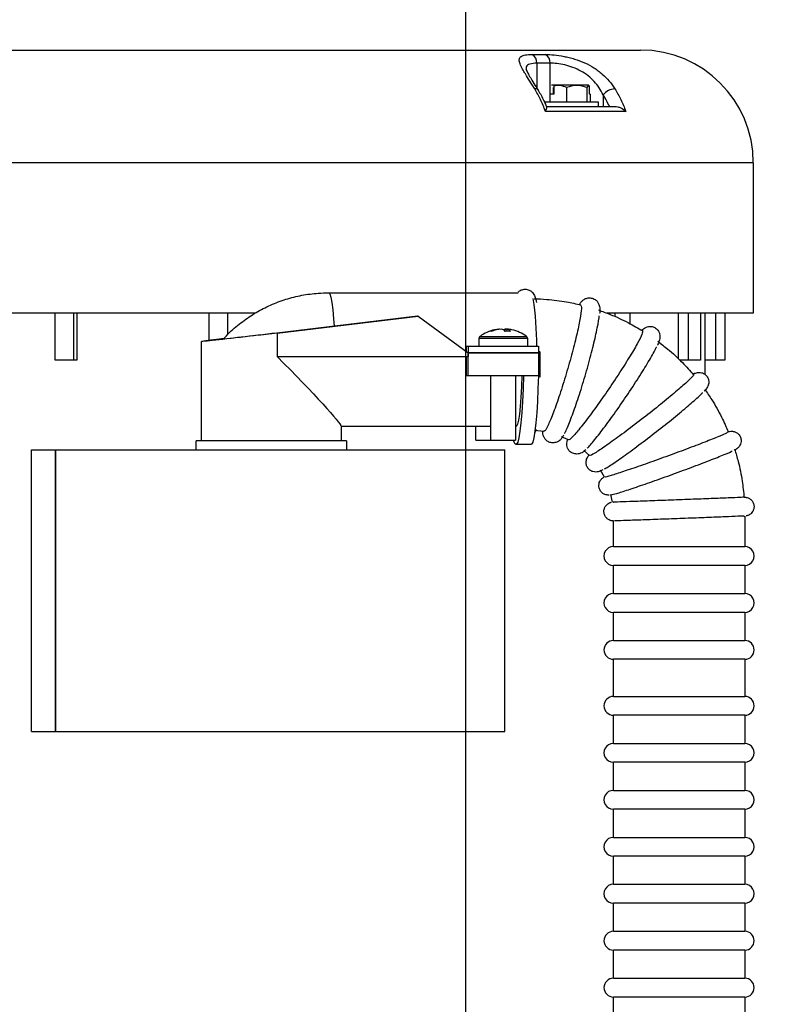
# Model space of a CAD drawing. Header units: inches. Extents: x 170 to 284, y 215 to 248.
# Tile 415 of 656: x 206.625 to 206.795, y 225.241 to 225.463. Entities that reach past the tile are written whole.
import ezdxf

# ---------------------------------------------------------------- set-up
doc = ezdxf.new("R2010")
doc.units = ezdxf.units.IN
doc.header["$LTSCALE"] = 0.25
doc.header["$MEASUREMENT"] = 0
doc.layers.add('ANNOTATIONS', color=1, linetype='Continuous')
doc.layers.add('RH FRONT OF HOOD', color=7, linetype='Continuous')
doc.styles.add('ARIAL', font='arial.ttf', dxfattribs={"height": 0.09375})
doc.dimstyles.new('STANDARD$0', dxfattribs={"dimtxt": 0.09375, "dimasz": 0.09375, "dimexe": 0.03125, "dimexo": 0.046875, "dimgap": 0.09, "dimtad": 0, "dimtih": 1, "dimtoh": 1, "dimdec": 4, "dimzin": 0, "dimdsep": 46, "dimtxsty": 'ARIAL', "dimcen": 0.09, "dimadec": 0, "dimazin": 0, "dimtfac": 1, "dimtdec": 4, "dimtofl": 0, "dimtmove": 0, "dimatfit": 1, "dimfxl": 1, "dimtolj": 1, "dimtzin": 0, "dimarcsym": 0})

# ---------------------------------------------------------------- blocks, each defined once
blk = doc.blocks.new('*D74')
at = {"layer": 'ANNOTATIONS', "color": 0, "lineweight": -2, "transparency": 16777216}
for p, q in [((206.7252508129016, 225.0675806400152), (206.7252508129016, 225.673125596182)), ((206.9236138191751, 224.5588557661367), (206.9236138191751, 225.673125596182)), ((206.6315008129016, 225.641875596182), (206.5377508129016, 225.641875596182)), ((207.0173638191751, 225.641875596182), (207.1111138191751, 225.641875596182))]:
    blk.add_line(p, q, dxfattribs=at)
at = {"layer": 'ANNOTATIONS', "color": 0, "transparency": 16777216}
for points in [[(206.6315008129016, 225.657500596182), (206.6315008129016, 225.626250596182), (206.7252508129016, 225.641875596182)], [(207.0173638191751, 225.657500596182), (207.0173638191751, 225.626250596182), (206.9236138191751, 225.641875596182)]]:
    blk.add_solid(points, dxfattribs=at)
at = {"layer": 'defpoints', "color": 0, "transparency": 16777216}
for p in [(206.9236138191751, 225.641875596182), (206.7252508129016, 225.0207056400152), (206.9236138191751, 224.5119807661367)]:
    blk.add_point(p, dxfattribs=at)
at = {"layer": 'ANNOTATIONS', "color": 0, "transparency": 16777216, "insert": (207.25499129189, 225.641875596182), "char_height": 0.09375, "attachment_point": 5, "style": 'ARIAL'}
blk.add_mtext('\\A1;5"', dxfattribs=at)

msp = doc.modelspace()

# ---------------------------------------------------------------- linework, layer by layer
at = {"layer": 'RH FRONT OF HOOD'}
for p, q in [((206.6019224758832, 225.4559665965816), (206.7647264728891, 225.4559665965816)), ((206.7412894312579, 225.4530212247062), (206.7412894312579, 225.447414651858)), ((206.7442865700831, 225.4459974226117), (206.7442865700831, 225.4530212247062)), ((206.7446573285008, 225.4480319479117), (206.7446339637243, 225.4480319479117)), ((206.7454127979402, 225.4480319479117), (206.7446573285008, 225.4480319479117)), ((206.7449849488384, 225.4475233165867), (206.7449849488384, 225.4459974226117)), ((206.7451588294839, 225.4478523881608), (206.7451588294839, 225.4459974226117)), ((206.7529305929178, 225.4480319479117), (206.7454127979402, 225.4480319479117)), ((206.7480068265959, 225.4475233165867), (206.7480068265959, 225.4443019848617)), ((206.7525796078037, 225.4475233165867), (206.7525796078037, 225.4443019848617)), ((206.7531611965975, 225.4459974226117), (206.7531611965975, 225.4478523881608)), ((206.7451588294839, 225.4459974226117), (206.7442094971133, 225.4459974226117)), ((206.7442094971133, 225.4459974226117), (206.7442094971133, 225.4443019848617)), ((206.7533550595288, 225.4459974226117), (206.7531611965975, 225.4459974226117)), ((206.7533550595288, 225.4459974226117), (206.7533550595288, 225.4443019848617)), ((206.7562751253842, 225.4458798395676), (206.7562751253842, 225.4432508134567)), ((206.7429746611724, 225.4443019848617), (206.7551401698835, 225.4443019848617)), ((206.7433254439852, 225.4435150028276), (206.7434741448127, 225.44315757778)), ((206.7434045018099, 225.4432508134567), (206.7478019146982, 225.4432508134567)), ((206.7478019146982, 225.4432508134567), (206.7551401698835, 225.4432508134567)), ((206.7551401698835, 225.4443019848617), (206.7551401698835, 225.4432508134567)), ((206.7551401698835, 225.4432508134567), (206.7588906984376, 225.4432508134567)), ((206.7613693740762, 225.4421450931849), (206.7432281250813, 225.4421450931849)), ((206.7901580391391, 225.4305350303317), (206.5839396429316, 225.4305350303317)), ((206.7901580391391, 225.4305350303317), (206.7901580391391, 225.3966262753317)), ((206.6943398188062, 225.4012039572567), (206.7371094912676, 225.4012039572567)), ((206.6777412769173, 225.3966262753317), (206.5869893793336, 225.3966262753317)), ((206.6325553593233, 225.3860297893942), (206.6325553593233, 225.3966262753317)), ((206.636690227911, 225.3966262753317), (206.636690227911, 225.3860297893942)), ((206.6374300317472, 225.3966262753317), (206.6374300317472, 225.3860297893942)), ((206.6672388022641, 225.3966262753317), (206.6672388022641, 225.3905071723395)), ((206.6714773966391, 225.3966262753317), (206.6714773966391, 225.391766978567)), ((206.7577210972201, 225.3966262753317), (206.7570692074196, 225.3966262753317)), ((206.7901580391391, 225.3966262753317), (206.7577210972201, 225.3966262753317)), ((206.7577210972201, 225.3966262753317), (206.7577210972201, 225.3963760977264)), ((206.7589148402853, 225.3966262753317), (206.7589148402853, 225.3958372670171)), ((206.7622798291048, 225.3966262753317), (206.7622798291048, 225.3942515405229)), ((206.7731709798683, 225.3966262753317), (206.7731709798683, 225.3863553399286)), ((206.7754478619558, 225.3966262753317), (206.7754478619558, 225.3860297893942)), ((206.7782220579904, 225.3966262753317), (206.7782220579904, 225.3860297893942)), ((206.7792020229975, 225.3966262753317), (206.7792020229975, 225.3860297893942)), ((206.7815960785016, 225.3966262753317), (206.7815960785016, 225.3860297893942)), ((206.7837153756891, 225.3966262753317), (206.7837153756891, 225.3860297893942)), ((206.7143854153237, 225.3959481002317), (206.6825610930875, 225.3921258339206)), ((206.6827088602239, 225.3921258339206), (206.7145331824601, 225.3959481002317)), ((206.7145331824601, 225.3959481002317), (206.7143854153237, 225.3959481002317)), ((206.7145331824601, 225.3959481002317), (206.7257652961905, 225.3876404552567)), ((206.6827088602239, 225.3921258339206), (206.6827088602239, 225.3867927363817)), ((206.7341225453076, 225.3930121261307), (206.7340986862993, 225.3925576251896)), ((206.734542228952, 225.3925166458), (206.7345984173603, 225.3930121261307)), ((206.6655670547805, 225.3678038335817), (206.6655670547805, 225.3902321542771)), ((206.7282530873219, 225.3891663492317), (206.7282530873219, 225.3909406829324)), ((206.7282530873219, 225.3909406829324), (206.7391717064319, 225.3909406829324)), ((206.7284615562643, 225.3913513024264), (206.7389632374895, 225.3913513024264)), ((206.7391717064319, 225.3909406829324), (206.7391717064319, 225.3891663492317)), ((206.7253953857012, 225.3891663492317), (206.7257741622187, 225.3891663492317)), ((206.7257652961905, 225.3876404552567), (206.7257652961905, 225.3867927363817)), ((206.7257726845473, 225.3876404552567), (206.7257652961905, 225.3876404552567)), ((206.7257726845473, 225.3825541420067), (206.7257726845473, 225.3876404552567)), ((206.7416794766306, 225.3876404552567), (206.7257726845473, 225.3876404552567)), ((206.7257741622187, 225.3891663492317), (206.7416809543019, 225.3891663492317)), ((206.7257741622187, 225.3891663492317), (206.7257741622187, 225.3876404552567)), ((206.7257741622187, 225.3876404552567), (206.7416809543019, 225.3876404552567)), ((206.7416794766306, 225.3876404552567), (206.7416794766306, 225.3825541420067)), ((206.7416809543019, 225.3891663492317), (206.7416809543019, 225.3876404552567)), ((206.636690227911, 225.3860297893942), (206.6325553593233, 225.3860297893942)), ((206.6374300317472, 225.3860297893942), (206.636690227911, 225.3860297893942)), ((206.6827088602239, 225.3867927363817), (206.7257652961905, 225.3867927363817)), ((206.7754478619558, 225.3860297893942), (206.773524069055, 225.3860297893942)), ((206.7782220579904, 225.3860297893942), (206.7754478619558, 225.3860297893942)), ((206.7815960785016, 225.3860297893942), (206.7792020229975, 225.3860297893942)), ((206.7792224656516, 225.3860297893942), (206.7792224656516, 225.3827996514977)), ((206.7837153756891, 225.3860297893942), (206.7815960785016, 225.3860297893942)), ((206.7253896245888, 225.3825541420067), (206.7257726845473, 225.3825541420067)), ((206.7257726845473, 225.3825541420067), (206.7416794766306, 225.3825541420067)), ((206.7309318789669, 225.3679733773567), (206.7309318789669, 225.3825541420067)), ((206.7364929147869, 225.3825541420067), (206.7364929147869, 225.3679733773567)), ((206.6971021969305, 225.371085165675), (206.6971021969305, 225.3678038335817)), ((206.7309318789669, 225.3710251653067), (206.6971021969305, 225.3710251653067)), ((206.7275169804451, 225.3679733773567), (206.7275169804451, 225.3710251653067)), ((206.7365644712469, 225.3710251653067), (206.7364929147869, 225.3710251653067)), ((206.7428825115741, 225.3699184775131), (206.7407328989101, 225.3701608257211)), ((206.6643802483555, 225.3657693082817), (206.6643802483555, 225.3678038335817)), ((206.6828122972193, 225.3678038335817), (206.6643802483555, 225.3678038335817)), ((206.6982890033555, 225.3678038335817), (206.6828122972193, 225.3678038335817)), ((206.6982890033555, 225.3678038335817), (206.6982890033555, 225.3657693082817)), ((206.7275169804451, 225.3679733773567), (206.7309318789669, 225.3679733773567)), ((206.7309318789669, 225.3679733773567), (206.7364929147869, 225.3679733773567)), ((206.7484489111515, 225.3680043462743), (206.7468531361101, 225.3687283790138)), ((206.6271758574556, 225.3657693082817), (206.6325786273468, 225.3657693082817)), ((206.6271758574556, 225.3021903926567), (206.6271758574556, 225.3657693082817)), ((206.6325786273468, 225.3657693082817), (206.6325786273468, 225.3021903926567)), ((206.6325786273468, 225.3657693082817), (206.6326968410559, 225.3657693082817)), ((206.6326968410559, 225.3021903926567), (206.6326968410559, 225.3657693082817)), ((206.6326968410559, 225.3657693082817), (206.7340360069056, 225.3657693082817)), ((206.7340360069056, 225.3021903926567), (206.7340360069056, 225.3657693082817)), ((206.7399424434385, 225.3669561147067), (206.7365644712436, 225.3669561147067)), ((206.753164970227, 225.3644603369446), (206.7518703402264, 225.3656403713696)), ((206.7565821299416, 225.359611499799), (206.7556979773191, 225.3611583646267)), ((206.7576089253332, 225.3555735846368), (206.7574692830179, 225.3555620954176)), ((206.7583503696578, 225.3539317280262), (206.7579808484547, 225.3556864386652)), ((206.7585648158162, 225.3439354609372), (206.7585648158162, 225.3497408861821)), ((206.7882349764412, 225.3508399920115), (206.7882349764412, 225.3439354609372)), ((206.7585648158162, 225.3439354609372), (206.7882349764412, 225.3439354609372)), ((206.7585648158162, 225.3333389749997), (206.7585648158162, 225.3396968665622)), ((206.7586212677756, 225.3396968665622), (206.7585648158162, 225.3396968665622)), ((206.7882349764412, 225.3396968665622), (206.7586212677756, 225.3396968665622)), ((206.7882349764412, 225.3396968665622), (206.7882349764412, 225.3333389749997)), ((206.7585648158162, 225.3333389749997), (206.7882349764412, 225.3333389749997)), ((206.7585648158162, 225.3227424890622), (206.7585648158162, 225.3291003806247)), ((206.7586212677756, 225.3291003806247), (206.7585648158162, 225.3291003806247)), ((206.7882349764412, 225.3291003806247), (206.7586212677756, 225.3291003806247)), ((206.7882349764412, 225.3291003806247), (206.7882349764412, 225.3227424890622)), ((206.7585648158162, 225.3227424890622), (206.7882349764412, 225.3227424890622)), ((206.7585648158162, 225.3101226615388), (206.7585648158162, 225.3185038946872)), ((206.7586212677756, 225.3185038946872), (206.7585648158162, 225.3185038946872)), ((206.7882349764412, 225.3185038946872), (206.7586212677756, 225.3185038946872)), ((206.7882349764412, 225.3185038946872), (206.7882349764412, 225.3101226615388)), ((206.7585648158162, 225.3101226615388), (206.7882349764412, 225.3101226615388)), ((206.7585648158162, 225.2995261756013), (206.7585648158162, 225.3058840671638)), ((206.7586212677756, 225.3058840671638), (206.7585648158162, 225.3058840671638)), ((206.7882349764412, 225.3058840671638), (206.7586212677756, 225.3058840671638)), ((206.7882349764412, 225.3058840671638), (206.7882349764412, 225.2995261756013)), ((206.6271758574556, 225.3021903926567), (206.6325786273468, 225.3021903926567)), ((206.6325786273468, 225.3021903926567), (206.6326968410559, 225.3021903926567)), ((206.6326968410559, 225.3021903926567), (206.7340360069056, 225.3021903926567)), ((206.7585648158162, 225.2995261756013), (206.7882349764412, 225.2995261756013)), ((206.7585648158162, 225.2889296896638), (206.7585648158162, 225.2952875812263)), ((206.7586212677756, 225.2952875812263), (206.7585648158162, 225.2952875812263)), ((206.7882349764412, 225.2952875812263), (206.7586212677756, 225.2952875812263)), ((206.7882349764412, 225.2952875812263), (206.7882349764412, 225.2889296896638)), ((206.7585648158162, 225.2889296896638), (206.7882349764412, 225.2889296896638)), ((206.7585648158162, 225.2783332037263), (206.7585648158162, 225.2846910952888)), ((206.7586212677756, 225.2846910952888), (206.7585648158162, 225.2846910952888)), ((206.7882349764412, 225.2846910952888), (206.7586212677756, 225.2846910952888)), ((206.7882349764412, 225.2846910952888), (206.7882349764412, 225.2783332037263)), ((206.7585648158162, 225.2783332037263), (206.7882349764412, 225.2783332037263)), ((206.7585648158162, 225.2677367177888), (206.7585648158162, 225.2740946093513)), ((206.7586212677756, 225.2740946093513), (206.7585648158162, 225.2740946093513)), ((206.7882349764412, 225.2740946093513), (206.7586212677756, 225.2740946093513)), ((206.7882349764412, 225.2740946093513), (206.7882349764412, 225.2677367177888)), ((206.7585648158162, 225.2677367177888), (206.7882349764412, 225.2677367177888)), ((206.7585648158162, 225.2571402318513), (206.7585648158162, 225.2634981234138)), ((206.7586212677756, 225.2634981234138), (206.7585648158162, 225.2634981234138)), ((206.7882349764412, 225.2634981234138), (206.7586212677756, 225.2634981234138)), ((206.7882349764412, 225.2634981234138), (206.7882349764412, 225.2571402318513)), ((206.7585648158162, 225.2571402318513), (206.7882349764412, 225.2571402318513)), ((206.7585648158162, 225.2465437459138), (206.7585648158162, 225.2529016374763)), ((206.7586212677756, 225.2529016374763), (206.7585648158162, 225.2529016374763)), ((206.7882349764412, 225.2529016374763), (206.7586212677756, 225.2529016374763)), ((206.7882349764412, 225.2529016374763), (206.7882349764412, 225.2465437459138)), ((206.7585648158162, 225.2465437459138), (206.7882349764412, 225.2465437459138)), ((206.7585648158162, 225.2359472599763), (206.7585648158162, 225.2423051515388)), ((206.7586212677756, 225.2423051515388), (206.7585648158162, 225.2423051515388)), ((206.7882349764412, 225.2423051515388), (206.7586212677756, 225.2423051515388)), ((206.7882349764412, 225.2423051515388), (206.7882349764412, 225.2359472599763))]:
    msp.add_line(p, q, dxfattribs=at)
at = {"layer": 'RH FRONT OF HOOD', "flags": 128}
for points in [[(206.7416275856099, 225.446848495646), (206.7416217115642, 225.4468658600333), (206.7415832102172, 225.4469466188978)], [(206.6943393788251, 225.4012039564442), (206.6943398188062, 225.4012039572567), (206.6945837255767, 225.4009522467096), (206.6948198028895, 225.4002051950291), (206.695040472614, 225.3989867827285), (206.6952386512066, 225.3973361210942), (206.6954079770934, 225.3953061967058), (206.6955070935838, 225.3936807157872)], [(206.7345924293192, 225.3929593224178), (206.734406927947, 225.3929835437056), (206.7341225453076, 225.3930121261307)], [(206.7382534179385, 225.3825541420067), (206.7381733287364, 225.3795307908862), (206.7380524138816, 225.3766917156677), (206.7378937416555, 225.374108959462), (206.7377013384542, 225.3718480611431), (206.7374800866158, 225.3699663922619), (206.7372356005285, 225.3685117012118), (206.7369740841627, 225.3675209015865), (206.7367021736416, 225.367019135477), (206.7364267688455, 225.367019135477), (206.7361548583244, 225.3675209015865), (206.7360179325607, 225.3679733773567)], [(206.7378881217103, 225.3825541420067), (206.7378046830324, 225.3800009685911), (206.7376841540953, 225.3776509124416), (206.7375301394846, 225.3755742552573), (206.7373472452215, 225.3738331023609), (206.7371409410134, 225.3724795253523), (206.7369173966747, 225.3715540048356), (206.7366832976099, 225.3710842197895), (206.7365644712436, 225.3710251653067)], [(206.7416313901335, 225.3825541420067), (206.7415513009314, 225.3795307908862), (206.7414303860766, 225.3766917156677), (206.7412717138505, 225.374108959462), (206.7410793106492, 225.3718480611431), (206.7408580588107, 225.3699663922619), (206.7406135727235, 225.3685117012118), (206.7403520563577, 225.3675209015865), (206.7400801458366, 225.367019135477), (206.7399424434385, 225.3669561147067)]]:
    msp.add_lwpolyline(points, dxfattribs=at)
at = {"layer": 'RH FRONT OF HOOD'}
for centre, radius, start, end in [((206.7647264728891, 225.4305350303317), 0.02543156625, 0, 90), ((206.7392280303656, 225.4531741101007), 0.00206706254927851, 355.7583798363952, 60.68947365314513), ((206.7422462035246, 225.4531938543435), 0.00204765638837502, 355.1638839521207, 60.52854991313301), ((206.7409816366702, 225.4464600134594), 0.0007737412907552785, 38.96896932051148, 102.918441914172), ((206.7590683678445, 225.4436322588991), 0.003585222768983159, 92.46254155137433, 141.1781287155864), ((206.6722078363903, 225.3895102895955), 0.06906487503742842, 359.7146680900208, 8.675405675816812), ((206.7337123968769, 225.3841681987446), 0.008897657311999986, 102.7313317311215, 126.1667612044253), ((206.7334677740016, 225.3852521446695), 0.007786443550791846, 94.72501509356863, 111.4334288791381), ((206.7308447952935, 225.391229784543), 0.001289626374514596, 80.0720940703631, 99.92790592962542), ((206.7339755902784, 225.3849384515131), 0.008101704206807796, 94.76741650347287, 111.0383417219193), ((206.733088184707, 225.3918887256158), 0.00115350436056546, 103.1186171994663, 116.9984395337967), ((206.7328219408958, 225.3912341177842), 0.001841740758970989, 43.4233187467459, 74.88305761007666), ((206.7344477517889, 225.3916116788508), 0.001437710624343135, 103.0733026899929, 120.7622155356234), ((206.7347652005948, 225.3829908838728), 0.009528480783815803, 86.35592979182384, 93.64407020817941), ((206.7339557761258, 225.3852436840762), 0.007794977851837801, 77.27146511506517, 85.2709975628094), ((206.7342051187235, 225.3915802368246), 0.001484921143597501, 38.27736494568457, 74.64126891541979), ((206.7337123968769, 225.3841681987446), 0.008897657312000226, 53.83323879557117, 77.26866826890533), ((206.7287617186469, 225.3909406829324), 0.0005086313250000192, 126.1667612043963, 180), ((206.7386630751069, 225.3909406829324), 0.0005086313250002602, 0, 53.83323879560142), ((206.5555182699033, 225.385632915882), 0.169913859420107, 0.7638349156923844, 1.191576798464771), ((206.5504155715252, 225.3867619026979), 0.1750246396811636, 358.6224216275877, 0.01009366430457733), ((206.7585648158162, 225.3418161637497), 0.0021192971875, 89.99999999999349, 270.0000000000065), ((206.7882349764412, 225.3418161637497), 0.0021192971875, 269.9999999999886, 90.00000000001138), ((206.7585648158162, 225.3312196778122), 0.0021192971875, 89.99999999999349, 270.0000000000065), ((206.7882349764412, 225.3312196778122), 0.0021192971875, 269.9999999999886, 90.00000000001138), ((206.7585648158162, 225.3206231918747), 0.0021192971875, 90, 270), ((206.7882349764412, 225.3206231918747), 0.0021192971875, 270, 90), ((206.7585648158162, 225.3080033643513), 0.0021192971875, 90, 270), ((206.7882349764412, 225.3080033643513), 0.00211929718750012, 270, 90), ((206.7585648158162, 225.2974068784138), 0.00211929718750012, 89.99999999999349, 270.0000000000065), ((206.7882349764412, 225.2974068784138), 0.0021192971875, 269.9999999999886, 90.00000000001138), ((206.7585648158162, 225.2868103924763), 0.00211929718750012, 89.99999999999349, 270.0000000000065), ((206.7882349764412, 225.2868103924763), 0.0021192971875, 269.9999999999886, 90.00000000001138), ((206.7585648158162, 225.2762139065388), 0.00211929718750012, 89.99999999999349, 270.0000000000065), ((206.7882349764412, 225.2762139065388), 0.00211929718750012, 269.9999999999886, 90.00000000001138), ((206.7585648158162, 225.2656174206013), 0.00211929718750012, 89.99999999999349, 270.0000000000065), ((206.7882349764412, 225.2656174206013), 0.00211929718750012, 269.9999999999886, 90.00000000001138), ((206.7585648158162, 225.2550209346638), 0.00211929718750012, 90, 270), ((206.7882349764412, 225.2550209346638), 0.00211929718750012, 270, 90), ((206.7585648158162, 225.2444244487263), 0.00211929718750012, 90, 270), ((206.7882349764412, 225.2444244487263), 0.00211929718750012, 270, 90)]:
    msp.add_arc(centre, radius, start, end, dxfattribs=at)
at = {"layer": 'RH FRONT OF HOOD', "extrusion": (0, 0, -0.9999999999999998)}
msp.add_ellipse((206.6813346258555, 225.3921258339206), major_axis=(0.01576755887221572, 0.001893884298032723), ratio=0.01035793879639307, start_param=1.484773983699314, end_param=3.971783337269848, dxfattribs=at)
at = {"layer": 'RH FRONT OF HOOD', "extrusion": (0, 0, -1)}
for centre, major_axis, ratio, start_param, end_param in [((206.6813346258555, 225.3921258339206), (0.01407212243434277, 0.001690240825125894), 0.01035793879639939, 1.484773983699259, 3.837378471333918), ((206.6813346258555, 225.3867927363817), (0.01575256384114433, -0.01575256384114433), 0.04366094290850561, 4.756022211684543, 6.239552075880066)]:
    msp.add_ellipse(centre, major_axis=major_axis, ratio=ratio, start_param=start_param, end_param=end_param, dxfattribs=at)
at = {"layer": 'RH FRONT OF HOOD'}
for points, knots in [([(206.7408086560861, 225.4472141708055), (206.7400483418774, 225.448454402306), (206.7393247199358, 225.4495731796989), (206.7385629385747, 225.4508212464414), (206.7384173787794, 225.4510643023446), (206.7381490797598, 225.4515276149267), (206.7380260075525, 225.4517483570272), (206.737805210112, 225.4521686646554), (206.7377074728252, 225.4523682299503), (206.7375413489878, 225.4527466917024), (206.7374727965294, 225.4529263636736), (206.7373214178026, 225.4534255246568), (206.7372906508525, 225.4537079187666), (206.737371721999, 225.4540670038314), (206.737420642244, 225.4541760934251), (206.7375622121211, 225.4543692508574), (206.7376548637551, 225.4544541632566), (206.737885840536, 225.4546036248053), (206.7380241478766, 225.4546681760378), (206.7383500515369, 225.4547789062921), (206.7385372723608, 225.454824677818), (206.7391581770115, 225.45493368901), (206.7396547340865, 225.4549711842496), (206.7402399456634, 225.4549765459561)], [0, 0, 0, 0, 0.2499999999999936, 0.2499999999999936, 0.3124999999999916, 0.3124999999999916, 0.3749999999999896, 0.3749999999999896, 0.4374999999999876, 0.4374999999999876, 0.4999999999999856, 0.4999999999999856, 0.6249999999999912, 0.6249999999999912, 0.687499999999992, 0.687499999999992, 0.7499999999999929, 0.7499999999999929, 0.8124999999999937, 0.8124999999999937, 0.8749999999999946, 0.8749999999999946, 1, 1, 1, 1]), ([(206.743253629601, 225.4549765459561), (206.7438411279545, 225.454971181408), (206.7444917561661, 225.4549336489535), (206.7459141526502, 225.4547855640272), (206.7466610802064, 225.4546770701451), (206.7478161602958, 225.4544518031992), (206.7482092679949, 225.4543656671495), (206.749000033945, 225.4541702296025), (206.7493924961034, 225.4540622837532), (206.7505601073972, 225.4537052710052), (206.7513255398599, 225.4534232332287), (206.752823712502, 225.4527526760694), (206.7535306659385, 225.452375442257), (206.75452881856, 225.4517453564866), (206.7548513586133, 225.4515244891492), (206.7554764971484, 225.4510602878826), (206.7557778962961, 225.4508176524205), (206.7572097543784, 225.449571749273), (206.7581426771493, 225.4484541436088), (206.7589143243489, 225.4472141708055)], [0, 0, 0, 0, 0.1249999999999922, 0.1249999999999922, 0.2499999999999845, 0.2499999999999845, 0.3124999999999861, 0.3124999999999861, 0.3749999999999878, 0.3749999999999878, 0.4999999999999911, 0.4999999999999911, 0.6249999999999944, 0.6249999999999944, 0.6874999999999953, 0.6874999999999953, 0.7499999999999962, 0.7499999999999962, 1, 1, 1, 1]), ([(206.738806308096, 225.4517564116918), (206.7388126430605, 225.4517226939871), (206.7388260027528, 225.451651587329), (206.739063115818, 225.4510917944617), (206.7395098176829, 225.4502853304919), (206.7402087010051, 225.4491334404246), (206.7409347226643, 225.4479958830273), (206.7414290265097, 225.447188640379), (206.7415870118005, 225.4469306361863)], [0, 0, 0, 0, 0.1347756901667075, 0.2842260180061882, 0.4547138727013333, 0.656288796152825, 0.8901458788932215, 1, 1, 1, 1]), ([(206.7412894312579, 225.4530212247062), (206.7407176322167, 225.4529778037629), (206.7395692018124, 225.4528905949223), (206.7388337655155, 225.4524431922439), (206.7388835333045, 225.4518486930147), (206.7389001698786, 225.4516499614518)], [0, 0, 0, 0, 0.3976401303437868, 0.7986407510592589, 0.9999999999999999, 0.9999999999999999, 0.9999999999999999, 0.9999999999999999]), ([(206.7562751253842, 225.4458798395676), (206.7557368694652, 225.4469594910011), (206.7550777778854, 225.4479597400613), (206.753826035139, 225.4493268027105), (206.7533598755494, 225.4497624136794), (206.7523596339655, 225.4505508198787), (206.751822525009, 225.4509079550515), (206.7506656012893, 225.4515477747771), (206.7500661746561, 225.4518188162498), (206.7491499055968, 225.4521595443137), (206.7488411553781, 225.4522623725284), (206.7482178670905, 225.4524481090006), (206.7479065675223, 225.4525299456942), (206.7469931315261, 225.4527427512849), (206.74640244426, 225.4528440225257), (206.7452752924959, 225.4529816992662), (206.744757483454, 225.4530162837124), (206.7442865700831, 225.4530212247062)], [0, 0, 0, 0, 0.2499999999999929, 0.2499999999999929, 0.3749999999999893, 0.3749999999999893, 0.4999999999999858, 0.4999999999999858, 0.6249999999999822, 0.6249999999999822, 0.6874999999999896, 0.6874999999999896, 0.7499999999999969, 0.7499999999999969, 0.8749999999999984, 0.8749999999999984, 1, 1, 1, 1]), ([(206.7432281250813, 225.4421450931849), (206.7428979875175, 225.4430567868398), (206.7425308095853, 225.4439356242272), (206.7417230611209, 225.4456281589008), (206.7412822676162, 225.44644161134), (206.7408086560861, 225.4472141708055)], [0, 0, 0, 0, 0.5, 0.5, 1, 1, 1, 1]), ([(206.7480068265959, 225.4475233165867), (206.7475474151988, 225.4477251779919), (206.7470813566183, 225.447875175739), (206.7463654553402, 225.4479689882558), (206.7461232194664, 225.4479782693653), (206.74563586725, 225.4479485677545), (206.7453958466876, 225.447910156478), (206.7451588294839, 225.4478523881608)], [0, 0, 0, 0, 0.5000000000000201, 0.5000000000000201, 0.75000000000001, 0.75000000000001, 1, 1, 1, 1]), ([(206.7525796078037, 225.4475233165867), (206.7522111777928, 225.4476577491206), (206.7518310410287, 225.447771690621), (206.751067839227, 225.4479277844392), (206.7506832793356, 225.4479702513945), (206.749907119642, 225.4479705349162), (206.7495120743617, 225.4479268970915), (206.7487474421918, 225.4477696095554), (206.748374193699, 225.4476573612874), (206.7480068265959, 225.4475233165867)], [0, 0, 0, 0, 0.25, 0.25, 0.5, 0.5, 0.75, 0.75, 1, 1, 1, 1]), ([(206.7531611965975, 225.4478523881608), (206.753113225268, 225.4479096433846), (206.7530647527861, 225.447947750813), (206.75296660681, 225.4479780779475), (206.7529165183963, 225.4479696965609), (206.7527690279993, 225.4478762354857), (206.7526735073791, 225.4477253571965), (206.7525796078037, 225.4475233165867)], [0, 0, 0, 0, 0.25, 0.25, 0.5, 0.5, 1, 1, 1, 1]), ([(206.7589143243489, 225.4472141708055), (206.7593950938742, 225.4464416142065), (206.7598403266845, 225.445632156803), (206.76066015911, 225.4439398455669), (206.7610345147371, 225.4430567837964), (206.7613693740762, 225.4421450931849)], [0, 0, 0, 0, 0.5, 0.5, 1, 1, 1, 1]), ([(206.741573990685, 225.446939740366), (206.7420473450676, 225.4461583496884), (206.742701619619, 225.4450783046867), (206.7431903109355, 225.4438536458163), (206.7433254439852, 225.4435150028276)], [0, 0, 0, 0, 0.7234797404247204, 0.9999999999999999, 0.9999999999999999, 0.9999999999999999, 0.9999999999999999]), ([(206.7432281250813, 225.4421450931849), (206.7432292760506, 225.4421474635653), (206.7433322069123, 225.4423594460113), (206.7434875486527, 225.4427466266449), (206.7435709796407, 225.4431247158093), (206.7434844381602, 225.4431800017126), (206.7434577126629, 225.4431970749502)], [0, 0, 0, 0, 0.004443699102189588, 0.3973987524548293, 0.8139063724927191, 1, 1, 1, 1]), ([(206.7588906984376, 225.4432508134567), (206.7591207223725, 225.4432508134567), (206.7593494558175, 225.4432176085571), (206.7598050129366, 225.4431018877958), (206.7600273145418, 225.4430196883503), (206.7606601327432, 225.4427226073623), (206.7610485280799, 225.4424511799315), (206.7613693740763, 225.4421450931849)], [0, 0, 0, 0, 0.2499999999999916, 0.2499999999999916, 0.4999999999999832, 0.4999999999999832, 1, 1, 1, 1]), ([(206.6705028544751, 225.3907337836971), (206.6709852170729, 225.3912639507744), (206.6723000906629, 225.3927091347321), (206.674777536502, 225.3947358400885), (206.6778595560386, 225.3968036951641), (206.6811685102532, 225.3984925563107), (206.684643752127, 225.3997995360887), (206.6882448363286, 225.4006951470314), (206.6914970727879, 225.4011411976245), (206.6935357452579, 225.4011862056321), (206.6943398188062, 225.4012039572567)], [0, 0, 0, 0, 0.08016668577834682, 0.218526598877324, 0.3568626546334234, 0.4951736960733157, 0.6334599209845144, 0.7717228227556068, 0.9099651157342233, 1, 1, 1, 1]), ([(206.7370444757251, 225.4013166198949), (206.7371051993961, 225.4013857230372), (206.7373164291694, 225.4016261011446), (206.7379770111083, 225.4019676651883), (206.7389097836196, 225.4020541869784), (206.7397545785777, 225.4017593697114), (206.7403296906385, 225.40127850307), (206.7406777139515, 225.4007856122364), (206.7409174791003, 225.4002596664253), (206.7410908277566, 225.3997309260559), (206.7411817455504, 225.3992376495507), (206.7412235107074, 225.3990110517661)], [0, 0, 0, 0, 0.04314826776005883, 0.1500930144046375, 0.2604579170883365, 0.3689458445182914, 0.4635215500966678, 0.5618172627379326, 0.6802795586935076, 0.8531291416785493, 1, 1, 1, 1]), ([(206.7406820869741, 225.3998732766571), (206.7416318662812, 225.3998351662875), (206.7440874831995, 225.3997366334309), (206.7476252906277, 225.3992852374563), (206.7501691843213, 225.3987129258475), (206.7512425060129, 225.3984714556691)], [0, 0, 0, 0, 0.2671913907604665, 0.6908127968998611, 0.9999999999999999, 0.9999999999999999, 0.9999999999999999, 0.9999999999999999]), ([(206.7511791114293, 225.3984843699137), (206.7512689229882, 225.3982958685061), (206.7514488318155, 225.3979182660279), (206.7510953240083, 225.3953832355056), (206.7503163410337, 225.3917059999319), (206.7491564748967, 225.387154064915), (206.7477558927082, 225.3822729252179), (206.746271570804, 225.37761020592), (206.7448602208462, 225.3736559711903), (206.7437278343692, 225.3710149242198), (206.7430475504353, 225.3698021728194), (206.7429315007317, 225.3700463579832), (206.7429052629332, 225.3701015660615)], [0, 0, 0, 0, 0.1070366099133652, 0.2144137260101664, 0.3218412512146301, 0.429370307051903, 0.5370515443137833, 0.6449185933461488, 0.7529402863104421, 0.860936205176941, 0.9685589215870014, 1, 1, 1, 1]), ([(206.7509107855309, 225.3985414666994), (206.7509437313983, 225.3986016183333), (206.7510942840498, 225.3988764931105), (206.7513660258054, 225.3992149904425), (206.7519059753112, 225.3997092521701), (206.7526706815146, 225.4000550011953), (206.7535901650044, 225.4000936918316), (206.7544474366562, 225.399745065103), (206.7550316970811, 225.3991607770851), (206.7553362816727, 225.3985594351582), (206.7554720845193, 225.3980147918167), (206.7555188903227, 225.3974054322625), (206.7555217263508, 225.3969758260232), (206.7554780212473, 225.3966095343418), (206.7554745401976, 225.3965803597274)], [0, 0, 0, 0, 0.03661532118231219, 0.1673209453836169, 0.2600180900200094, 0.3386400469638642, 0.4205617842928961, 0.5040049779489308, 0.5789455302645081, 0.6494617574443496, 0.726842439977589, 0.8265755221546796, 0.9861869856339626, 0.9999999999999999, 0.9999999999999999, 0.9999999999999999, 0.9999999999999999]), ([(206.7475524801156, 225.3695277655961), (206.7475698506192, 225.3695487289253), (206.7478062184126, 225.3698339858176), (206.7486475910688, 225.3718385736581), (206.7499660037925, 225.3753660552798), (206.751458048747, 225.3799384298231), (206.7528912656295, 225.384809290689), (206.7541367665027, 225.3895402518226), (206.7549728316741, 225.3933395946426), (206.7553854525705, 225.3955623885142), (206.7553672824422, 225.3959818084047), (206.7553672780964, 225.3959819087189)], [0, 0, 0, 0, 0.01112942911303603, 0.1514428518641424, 0.2924488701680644, 0.4340663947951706, 0.5758362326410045, 0.7174486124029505, 0.8588160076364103, 0.999966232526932, 1, 1, 1, 1]), ([(206.7551753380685, 225.3973223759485), (206.7560699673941, 225.3970011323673), (206.7583833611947, 225.3961704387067), (206.7617575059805, 225.3946187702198), (206.7641312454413, 225.3932209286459), (206.7652054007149, 225.3925883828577)], [0, 0, 0, 0, 0.2566307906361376, 0.6636134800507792, 1, 1, 1, 1]), ([(206.7651317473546, 225.3926019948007), (206.7651510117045, 225.3924236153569), (206.7651902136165, 225.3920606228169), (206.7640640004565, 225.3898391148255), (206.7621797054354, 225.3866308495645), (206.7596683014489, 225.3826842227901), (206.7568336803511, 225.3784746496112), (206.7539929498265, 225.3744732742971), (206.7514468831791, 225.3711027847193), (206.7495712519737, 225.3688730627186), (206.7485608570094, 225.3678726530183), (206.7485368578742, 225.3681203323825), (206.7485309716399, 225.3681810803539)], [0, 0, 0, 0, 0.1037277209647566, 0.2110803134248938, 0.3184854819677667, 0.4259944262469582, 0.5336575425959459, 0.6415069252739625, 0.7495068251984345, 0.8574685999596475, 0.9650415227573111, 1, 1, 1, 1]), ([(206.7649415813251, 225.392738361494), (206.7650827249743, 225.3928596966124), (206.7653463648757, 225.3930863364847), (206.7658155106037, 225.3933811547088), (206.7664883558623, 225.3936125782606), (206.7673128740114, 225.3936200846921), (206.7681629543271, 225.393270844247), (206.7687690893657, 225.3926272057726), (206.7690509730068, 225.3919177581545), (206.769107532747, 225.3913087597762), (206.7690473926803, 225.3907986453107), (206.7688974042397, 225.3902552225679), (206.7687443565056, 225.3898304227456), (206.7685611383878, 225.3894549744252), (206.768521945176, 225.3893746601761)], [0, 0, 0, 0, 0.1113375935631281, 0.2079656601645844, 0.2791663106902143, 0.3535606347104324, 0.4300239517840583, 0.5094280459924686, 0.5745034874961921, 0.6371336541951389, 0.7091539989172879, 0.8031252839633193, 0.957885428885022, 1, 1, 1, 1]), ([(206.7685903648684, 225.3902847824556), (206.7693425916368, 225.3897035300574), (206.7712885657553, 225.3881998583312), (206.7740217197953, 225.3856840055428), (206.7758507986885, 225.3836228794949), (206.7766779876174, 225.3826907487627)], [0, 0, 0, 0, 0.2565955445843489, 0.6638002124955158, 1, 1, 1, 1]), ([(206.7420086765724, 225.3821787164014), (206.7420329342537, 225.3837409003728), (206.74206383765, 225.385731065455), (206.7420091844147, 225.3876039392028), (206.7419974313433, 225.3880066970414)], [0, 0, 0, 0, 0.7849519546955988, 1, 1, 1, 1]), ([(206.7526239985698, 225.3661343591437), (206.7526574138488, 225.3661558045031), (206.7529438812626, 225.3663396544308), (206.7543247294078, 225.3679771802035), (206.7566121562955, 225.3709074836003), (206.7594079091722, 225.3747754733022), (206.7622761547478, 225.3789642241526), (206.7649510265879, 225.3830855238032), (206.7669934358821, 225.3864803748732), (206.7681386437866, 225.3885219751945), (206.7682824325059, 225.3889557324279), (206.768292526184, 225.3889861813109)], [0, 0, 0, 0, 0.01819588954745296, 0.1559923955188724, 0.2944229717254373, 0.4334989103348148, 0.5727783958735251, 0.7119274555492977, 0.8508381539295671, 0.9895291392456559, 0.9999999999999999, 0.9999999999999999, 0.9999999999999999, 0.9999999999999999]), ([(206.7766024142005, 225.3827216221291), (206.7766149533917, 225.3827261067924), (206.7768926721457, 225.3828254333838), (206.7762070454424, 225.3820588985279), (206.7744809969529, 225.3804197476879), (206.7715292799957, 225.3779000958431), (206.7678695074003, 225.3749291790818), (206.7638579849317, 225.3717977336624), (206.7599679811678, 225.3688752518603), (206.756600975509, 225.3664624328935), (206.7542796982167, 225.3649420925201), (206.753147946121, 225.3643125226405), (206.7532569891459, 225.3645378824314), (206.7532785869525, 225.3645825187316)], [0, 0, 0, 0, 0.005074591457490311, 0.1123923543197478, 0.2197205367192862, 0.3271084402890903, 0.4346075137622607, 0.5422671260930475, 0.6501137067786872, 0.758095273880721, 0.8659957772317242, 0.9734582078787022, 1, 1, 1, 1]), ([(206.776527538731, 225.3828551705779), (206.7766493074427, 225.3829172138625), (206.77687750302, 225.3830334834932), (206.7772622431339, 225.383166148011), (206.7777923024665, 225.3832666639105), (206.7784986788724, 225.3832061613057), (206.7792230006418, 225.3828763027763), (206.7798045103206, 225.3822645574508), (206.7800915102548, 225.3815255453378), (206.7801120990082, 225.3808457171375), (206.7799839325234, 225.3803162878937), (206.7797917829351, 225.3799047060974), (206.7795519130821, 225.3795469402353), (206.7793428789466, 225.3792792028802), (206.7791297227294, 225.3790627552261), (206.779058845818, 225.3789907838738)], [0, 0, 0, 0, 0.09818522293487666, 0.1839999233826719, 0.2597700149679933, 0.3278176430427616, 0.401458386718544, 0.4778567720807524, 0.5525952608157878, 0.6144179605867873, 0.671853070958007, 0.7321159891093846, 0.8146515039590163, 0.9383694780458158, 1, 1, 1, 1]), ([(206.7565407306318, 225.3614828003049), (206.7566603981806, 225.3615355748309), (206.7571085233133, 225.3617332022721), (206.7591574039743, 225.3631031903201), (206.7623867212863, 225.3654021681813), (206.766285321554, 225.3683258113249), (206.7702944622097, 225.3714504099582), (206.7740254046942, 225.3744725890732), (206.7768839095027, 225.3769194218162), (206.7784940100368, 225.3783758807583), (206.7786937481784, 225.3786561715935), (206.7787157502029, 225.3786870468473)], [0, 0, 0, 0, 0.04834527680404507, 0.1810410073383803, 0.314394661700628, 0.4483229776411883, 0.582391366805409, 0.7163091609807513, 0.8499951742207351, 0.9834763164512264, 1, 1, 1, 1]), ([(206.7791894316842, 225.379459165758), (206.7797266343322, 225.3786747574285), (206.7811170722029, 225.3766444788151), (206.7829452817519, 225.3734103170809), (206.7840533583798, 225.3708870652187), (206.7845539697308, 225.3697471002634)], [0, 0, 0, 0, 0.2565942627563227, 0.664141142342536, 1, 1, 1, 1]), ([(206.7410673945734, 225.3704209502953), (206.7410385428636, 225.3702804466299), (206.7409784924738, 225.3699880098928), (206.7408411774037, 225.3697083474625), (206.7407698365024, 225.3695630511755)], [0, 0, 0, 0, 0.4804583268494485, 1, 1, 1, 1]), ([(206.7449313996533, 225.3673351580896), (206.7446223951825, 225.3673724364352), (206.7440118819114, 225.3674460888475), (206.7432954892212, 225.3679845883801), (206.7428847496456, 225.3685982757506), (206.7426963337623, 225.3691638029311), (206.7426280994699, 225.3695878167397), (206.7426273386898, 225.3698440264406), (206.7426270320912, 225.3699472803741)], [0, 0, 0, 0, 0.1822300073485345, 0.3600395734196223, 0.5154461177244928, 0.6764346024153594, 0.8696013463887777, 1, 1, 1, 1]), ([(206.7845060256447, 225.3698058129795), (206.7843873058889, 225.3697110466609), (206.784146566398, 225.3695188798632), (206.781849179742, 225.3685429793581), (206.7783811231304, 225.3671734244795), (206.7739989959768, 225.365516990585), (206.7692308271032, 225.3637727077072), (206.7646106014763, 225.3621358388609), (206.7606274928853, 225.3607792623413), (206.7578785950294, 225.3599096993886), (206.7565447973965, 225.3595444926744), (206.7567108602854, 225.3596752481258), (206.7567517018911, 225.3597074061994)], [0, 0, 0, 0, 0.1043669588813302, 0.2116349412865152, 0.3189609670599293, 0.4263964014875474, 0.5339908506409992, 0.6417721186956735, 0.7496921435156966, 0.857541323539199, 0.9649636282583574, 1, 1, 1, 1]), ([(206.7844944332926, 225.3698772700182), (206.7845354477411, 225.3698876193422), (206.7847161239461, 225.3699332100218), (206.784926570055, 225.3699643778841), (206.7853721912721, 225.369984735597), (206.7858964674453, 225.3699025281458), (206.7864830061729, 225.3696420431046), (206.7870280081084, 225.3691370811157), (206.787380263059, 225.3684296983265), (206.7874476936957, 225.3676858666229), (206.7872950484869, 225.3670571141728), (206.7870429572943, 225.3666000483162), (206.7867751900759, 225.3662926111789), (206.7865342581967, 225.3660870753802), (206.7862871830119, 225.3659197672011), (206.7860932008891, 225.3658058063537), (206.7859111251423, 225.3657188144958), (206.7858441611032, 225.3656868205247)], [0, 0, 0, 0, 0.03569005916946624, 0.1572212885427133, 0.223630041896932, 0.2779656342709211, 0.3422382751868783, 0.4142974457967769, 0.490162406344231, 0.5651903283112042, 0.6254463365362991, 0.6777250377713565, 0.7242275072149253, 0.7696523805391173, 0.8311157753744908, 0.9378875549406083, 1, 1, 1, 1]), ([(206.7473588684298, 225.3691141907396), (206.7472195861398, 225.3688662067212), (206.7469768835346, 225.3684340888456), (206.7465044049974, 225.3679164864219), (206.7458107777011, 225.3674468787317), (206.745232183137, 225.3673733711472), (206.7449313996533, 225.3673351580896)], [0, 0, 0, 0, 0.3649132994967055, 0.6358698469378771, 0.8107062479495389, 1, 1, 1, 1]), ([(206.7502829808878, 225.3648090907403), (206.7499855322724, 225.3648421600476), (206.7494021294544, 225.3649070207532), (206.7486467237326, 225.3654484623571), (206.7482130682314, 225.3661332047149), (206.7480545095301, 225.3667979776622), (206.7480641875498, 225.3673514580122), (206.748138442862, 225.3677586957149), (206.7482168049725, 225.367989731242), (206.7482520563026, 225.368093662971)], [0, 0, 0, 0, 0.1595804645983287, 0.312994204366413, 0.4545236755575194, 0.5798929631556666, 0.7102574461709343, 0.8696588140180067, 1, 1, 1, 1]), ([(206.7523153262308, 225.3657953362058), (206.7521921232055, 225.3656740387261), (206.751931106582, 225.3654170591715), (206.7515229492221, 225.3651439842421), (206.7509525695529, 225.3648684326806), (206.7504871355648, 225.3648271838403), (206.7502829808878, 225.3648090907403)], [0, 0, 0, 0, 0.284838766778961, 0.6034563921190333, 0.8260629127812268, 1, 1, 1, 1]), ([(206.7580907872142, 225.3556533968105), (206.7583987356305, 225.3557131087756), (206.7590146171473, 225.3558325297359), (206.7618099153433, 225.3567144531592), (206.765638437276, 225.3580090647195), (206.7702273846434, 225.3596287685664), (206.775008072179, 225.3613725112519), (206.7794786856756, 225.3630568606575), (206.7829900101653, 225.3644398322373), (206.7850585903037, 225.3652985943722), (206.785348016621, 225.3654731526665), (206.7854182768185, 225.3655155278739)], [0, 0, 0, 0, 0.1194797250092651, 0.2389535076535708, 0.3590145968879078, 0.4795992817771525, 0.6003168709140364, 0.7209017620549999, 0.8412781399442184, 0.9614691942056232, 1, 1, 1, 1]), ([(206.7859528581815, 225.3659002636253), (206.7862235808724, 225.3649888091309), (206.7869245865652, 225.3626287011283), (206.7876730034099, 225.3589899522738), (206.7879544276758, 225.3562490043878), (206.7880814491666, 225.355011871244)], [0, 0, 0, 0, 0.2566131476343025, 0.6644706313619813, 1, 1, 1, 1]), ([(206.7546017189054, 225.36075379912), (206.7543907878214, 225.3607691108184), (206.7539487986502, 225.3608011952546), (206.7532219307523, 225.3611662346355), (206.7526675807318, 225.3617928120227), (206.7524062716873, 225.3625312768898), (206.7524023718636, 225.3631985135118), (206.7525377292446, 225.3637166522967), (206.7527337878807, 225.364118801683), (206.7528980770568, 225.3643705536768), (206.7530136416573, 225.3645079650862), (206.7530533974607, 225.3645552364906)], [0, 0, 0, 0, 0.1126823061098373, 0.2361167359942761, 0.3635459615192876, 0.4856433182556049, 0.5876930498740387, 0.6832594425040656, 0.7851256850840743, 0.9260802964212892, 1, 1, 1, 1]), ([(206.7561651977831, 225.3612307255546), (206.7559766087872, 225.3611357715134), (206.7556781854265, 225.3609855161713), (206.7552216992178, 225.3608087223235), (206.7547963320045, 225.3607710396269), (206.7546017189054, 225.36075379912)], [0, 0, 0, 0, 0.482256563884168, 0.7631231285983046, 1, 1, 1, 1]), ([(206.7574692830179, 225.3555620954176), (206.7573656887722, 225.35556491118), (206.7571403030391, 225.355571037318), (206.7566143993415, 225.3556968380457), (206.7560284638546, 225.3560343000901), (206.7555310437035, 225.3566168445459), (206.7552730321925, 225.3573506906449), (206.7552863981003, 225.3580629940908), (206.7554792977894, 225.3586361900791), (206.7557445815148, 225.3590451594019), (206.7560042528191, 225.3593138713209), (206.7562366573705, 225.3594986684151), (206.7563534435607, 225.3595717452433), (206.7564218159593, 225.3596145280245)], [0, 0, 0, 0, 0.07298325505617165, 0.1587866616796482, 0.260920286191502, 0.3729882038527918, 0.4881381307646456, 0.5934654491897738, 0.6803985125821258, 0.7567914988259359, 0.8253645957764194, 0.8977598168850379, 1, 1, 1, 1]), ([(206.7586079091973, 225.34973686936), (206.7585915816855, 225.349737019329), (206.7585469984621, 225.3497374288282), (206.7584896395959, 225.3497363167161), (206.7582946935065, 225.3497519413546), (206.7580080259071, 225.3497985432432), (206.7575536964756, 225.3499554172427), (206.757011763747, 225.3503413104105), (206.756579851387, 225.3509604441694), (206.7563860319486, 225.3517328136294), (206.7564814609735, 225.3524794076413), (206.7567816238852, 225.3530713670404), (206.7571430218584, 225.3534669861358), (206.7575120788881, 225.3537195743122), (206.7578282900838, 225.3538583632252), (206.7580369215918, 225.3539171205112), (206.7581006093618, 225.3539293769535), (206.7581034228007, 225.3539299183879)], [0, 0, 0, 0, 0.04468611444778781, 0.1220180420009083, 0.1506149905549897, 0.1825495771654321, 0.2556297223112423, 0.352633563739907, 0.4613736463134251, 0.5694006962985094, 0.6841037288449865, 0.7733315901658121, 0.8475005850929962, 0.9101465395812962, 0.9613265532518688, 0.9982915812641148, 1, 1, 1, 1]), ([(206.7879491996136, 225.3550765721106), (206.7878695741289, 225.3550691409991), (206.7876925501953, 225.3550526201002), (206.7854448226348, 225.354954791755), (206.7818561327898, 225.3548092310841), (206.7772464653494, 225.3546300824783), (206.7721895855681, 225.3544394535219), (206.7672448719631, 225.3542582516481), (206.76294365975, 225.3541056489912), (206.7599012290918, 225.3540037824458), (206.7583636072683, 225.3539582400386), (206.7585159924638, 225.3539720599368), (206.7585626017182, 225.3539762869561)], [0, 0, 0, 0, 0.08807437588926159, 0.1958075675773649, 0.3035944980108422, 0.4114865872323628, 0.5195342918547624, 0.6277691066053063, 0.7361530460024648, 0.8444930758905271, 0.9524359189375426, 1, 1, 1, 1]), ([(206.7880725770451, 225.3550870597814), (206.7880833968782, 225.3550872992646), (206.788128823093, 225.3550883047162), (206.7881579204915, 225.3550878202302), (206.7881800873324, 225.3550874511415)], [0, 0, 0, 0, 0.2381847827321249, 1, 1, 1, 1]), ([(206.7881800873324, 225.3550874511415), (206.7881889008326, 225.3550874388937), (206.7882185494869, 225.3550873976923), (206.7882741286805, 225.3550865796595), (206.7884114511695, 225.355077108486), (206.7886490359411, 225.3550458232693), (206.7891014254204, 225.3549179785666), (206.7896503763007, 225.3545694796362), (206.7901145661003, 225.3539767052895), (206.7903484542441, 225.3532461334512), (206.7903107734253, 225.3525020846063), (206.7900562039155, 225.3518827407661), (206.7897031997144, 225.3514430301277), (206.789333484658, 225.3511584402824), (206.7889943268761, 225.3509914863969), (206.788731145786, 225.3509105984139), (206.788580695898, 225.3508801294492), (206.7885362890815, 225.3508734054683), (206.7885217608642, 225.350871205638)], [0, 0, 0, 0, 0.02533317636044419, 0.08522091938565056, 0.1123277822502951, 0.1395082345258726, 0.2062053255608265, 0.3090377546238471, 0.4131548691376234, 0.5205831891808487, 0.6292257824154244, 0.7237853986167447, 0.8014167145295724, 0.8671013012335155, 0.9214539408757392, 0.96266482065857, 0.9877853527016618, 1, 1, 1, 1]), ([(206.7880560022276, 225.3508392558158), (206.788091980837, 225.3508390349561), (206.7882527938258, 225.3508380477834), (206.7868428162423, 225.3507731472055), (206.7839440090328, 225.3506512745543), (206.7797326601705, 225.3504843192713), (206.7748376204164, 225.3502969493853), (206.7697739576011, 225.3501089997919), (206.7651042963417, 225.3499413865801), (206.7614336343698, 225.3498158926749), (206.7591540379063, 225.3497440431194), (206.7589039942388, 225.3497438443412), (206.7588029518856, 225.3497437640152)], [0, 0, 0, 0, 0.03210789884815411, 0.1435121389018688, 0.254946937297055, 0.3664496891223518, 0.4780280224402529, 0.5896563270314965, 0.7012869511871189, 0.812871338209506, 0.9243815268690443, 1, 1, 1, 1])]:
    msp.add_open_spline(points, degree=3, knots=knots, dxfattribs=at)
for points in [[(206.7402399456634, 225.4549765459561), (206.7412428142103, 225.4549857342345), (206.7422473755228, 225.4549857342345), (206.743253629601, 225.4549765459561)], [(206.7442865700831, 225.4530212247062), (206.743287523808, 225.4530296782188), (206.742288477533, 225.4530296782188), (206.7412894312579, 225.4530212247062)], [(206.7454127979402, 225.4480319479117), (206.7453280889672, 225.4479721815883), (206.7452434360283, 225.4479123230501), (206.7451588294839, 225.4478523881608)], [(206.7576822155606, 225.4432508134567), (206.7572569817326, 225.4441740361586), (206.7567879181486, 225.4450503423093), (206.7562751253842, 225.4458798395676)]]:
    msp.add_open_spline(points, degree=3, dxfattribs=at)

# ---------------------------------------------------------------- dimensions: what is measured, and where the dimension line sits
at = {"layer": 'ANNOTATIONS'}
dim = msp.add_linear_dim(base=(206.9236138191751, 225.641875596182), p1=(206.7252508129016, 225.0207056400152), p2=(206.9236138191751, 224.5119807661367), text='5"', dimstyle='STANDARD$0', override={"dimarcsym": 1}, dxfattribs=at)
dim.commit()
dim.dimension.update_dxf_attribs({"geometry": '*D74', "text_midpoint": (207.25499129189, 225.641875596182), "dimtype": 160})

doc.saveas('drawing.dxf')
